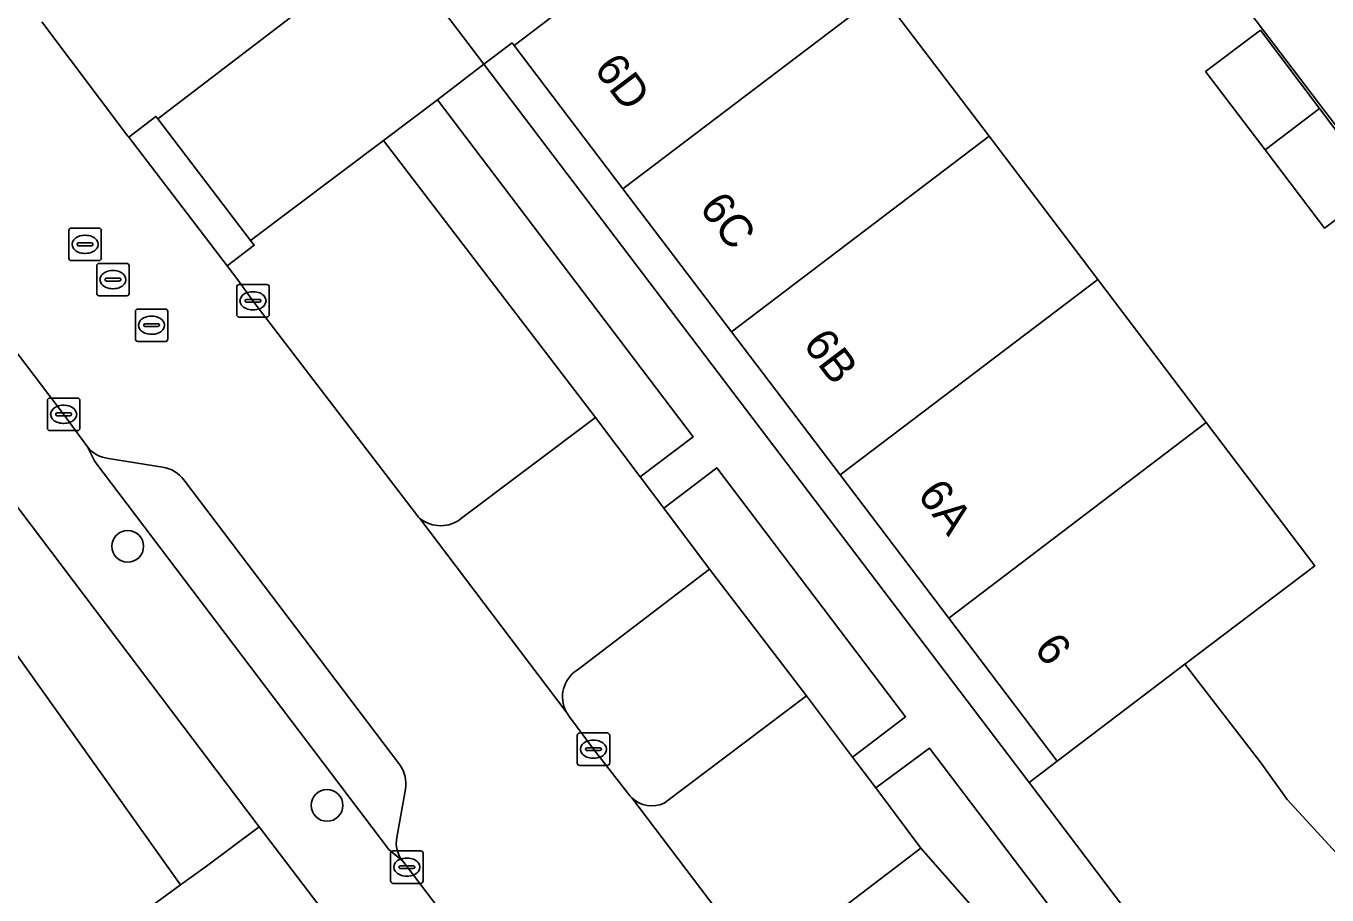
# Model space of a CAD drawing. Extents: x 160023 to 161302, y 384750 to 385707.
# Drawn here: x 160415.94 to 160456.04, y 385390.29 to 385417.09 of the extents above; entities that cross this region are included whole.
import ezdxf

# ---------------------------------------------------------------- set-up
doc = ezdxf.new("R2010")
doc.units = 0
for name, color, linetype in [('IMGEO_Berm_groen', 7, 'Continuous'), ('IMGEO_Boom', 7, 'Continuous'), ('IMGEO_Erf', 7, 'Continuous'), ('IMGEO_Groenvoorziening', 7, 'Continuous'), ('IMGEO_Kolk', 7, 'Continuous'), ('IMGEO_Pand', 7, 'Continuous'), ('IMGEO_Pand_nummerreeks', 7, 'Continuous'), ('IMGEO_Parkeervlak_open', 7, 'Continuous'), ('IMGEO_Rijbaan_lokaal_open', 7, 'Continuous'), ('IMGEO_Rioolput', 7, 'Continuous'), ('IMGEO_Voetpad_open', 7, 'Continuous')]:
    doc.layers.add(name, color=color, linetype=linetype)

msp = doc.modelspace()

# ---------------------------------------------------------------- linework, layer by layer
at = {"layer": 'IMGEO_Berm_groen'}
for points in [[(160416.427, 385417.224), (160419.074, 385413.699), (160419.102, 385413.663), (160419.941, 385414.303), (160419.998, 385414.228), (160424.088, 385417.352), (160420.776, 385421.719)], [(160426.957, 385413.562), (160422.86, 385410.478), (160422.972, 385410.33), (160422.136, 385409.692), (160422.464, 385409.262), (160422.933, 385408.619), (160428.037, 385401.943), (160428.078, 385401.907)], [(160429.363, 385401.912), (160433.493, 385405.02), (160426.957, 385413.562)], [(160440.002, 385396.433), (160437.011, 385400.339), (160432.925, 385397.23)], [(160435.604, 385393.124), (160440.002, 385396.433)], [(160432.693, 385395.792), (160433.43, 385394.791), (160434.49, 385393.432)], [(160448.016, 385386.285), (160445.768, 385389.183), (160443.527, 385391.735), (160439.451, 385388.631)]]:
    msp.add_lwpolyline(points, dxfattribs=at)
for centre, radius, start, end in [((160428.717, 385402.697), 1.016, 231.0089, 309.437), ((160433.454, 385396.407), 0.978, 122.734, 208.1042), ((160433.441, 385396.398), 0.963, 208.0141, 219.0219), ((160435.212, 385393.929), 0.877, 214.5526, 226.7169), ((160435.231, 385393.941), 0.898, 226.3546, 294.5524)]:
    msp.add_arc(centre, radius, start, end, dxfattribs=at)
at = {"layer": 'IMGEO_Boom'}
for centre in [(160419.073, 385401.048), (160425.218, 385393.058)]:
    msp.add_circle(centre, 0.489, dxfattribs=at)
at = {"layer": 'IMGEO_Erf'}
msp.add_lwpolyline([(160462.686, 385405.637), (160445.785, 385427.894), (160438.853, 385422.631), (160438.928, 385422.532), (160442.283, 385418.107), (160445.629, 385413.692), (160448.976, 385409.277), (160452.323, 385404.863), (160455.669, 385400.449), (160451.665, 385397.409), (160454.011, 385394.358), (160454.813, 385393.235), (160456.56, 385391.336)], dxfattribs=at)
msp.add_lwpolyline([(160452.303, 385415.689), (160453.99, 385416.961), (160455.814, 385414.549), (160457.646, 385412.126), (160455.965, 385410.86), (160454.134, 385413.275)], close=True, dxfattribs=at)
at = {"layer": 'IMGEO_Groenvoorziening'}
for points in [[(160428.622, 385414.816), (160426.957, 385413.562), (160433.493, 385405.02), (160434.867, 385403.191), (160436.502, 385404.428)], [(160413.667, 385404.897), (160410.162, 385405.402), (160420.698, 385390.605), (160421.495, 385391.188), (160423.12, 385392.394)], [(160437.228, 385403.471), (160435.596, 385402.221), (160437.011, 385400.339), (160440.002, 385396.433), (160441.417, 385394.547), (160443.052, 385395.794)]]:
    msp.add_lwpolyline(points, close=True, dxfattribs=at)
for points in [[(160410.57, 385394.642), (160412.761, 385391.104), (160415.444, 385386.76), (160420.698, 385390.605), (160410.162, 385405.402)], [(160461.323, 385390.655), (160458.982, 385390.439), (160456.56, 385391.336), (160454.813, 385393.235), (160454.011, 385394.358), (160451.665, 385397.409), (160447.73, 385394.422), (160446.858, 385393.76), (160451.272, 385387.936)], [(160449.813, 385386.882), (160443.788, 385394.824), (160442.13, 385393.596), (160443.527, 385391.735), (160445.768, 385389.183), (160448.016, 385386.285)]]:
    msp.add_lwpolyline(points, dxfattribs=at)
at = {"layer": 'IMGEO_Kolk'}
for p, q in [((160422.432, 385408.193), (160422.432, 385409.045)), ((160422.507, 385409.119), (160423.359, 385409.119)), ((160422.92, 385408.899), (160422.945, 385408.899)), ((160423.433, 385409.045), (160423.433, 385408.193)), ((160422.691, 385408.613), (160422.691, 385408.625)), ((160423.129, 385408.576), (160422.731, 385408.576)), ((160422.734, 385408.662), (160423.132, 385408.662)), ((160423.175, 385408.625), (160423.175, 385408.613)), ((160423.359, 385408.119), (160422.507, 385408.119)), ((160422.943, 385408.339), (160422.918, 385408.339)), ((160416.595, 385404.692), (160416.595, 385405.544)), ((160416.67, 385405.618), (160417.522, 385405.618)), ((160417.083, 385405.398), (160417.108, 385405.398)), ((160417.596, 385405.544), (160417.596, 385404.692)), ((160416.854, 385405.112), (160416.854, 385405.124)), ((160417.292, 385405.075), (160416.894, 385405.075)), ((160416.897, 385405.161), (160417.295, 385405.161)), ((160417.338, 385405.124), (160417.338, 385405.112)), ((160417.522, 385404.618), (160416.67, 385404.618)), ((160417.106, 385404.838), (160417.081, 385404.838)), ((160433.004, 385395.291), (160433.856, 385395.291)), ((160432.929, 385394.365), (160432.929, 385395.217)), ((160433.417, 385395.071), (160433.442, 385395.071)), ((160433.93, 385395.217), (160433.93, 385394.365)), ((160433.188, 385394.785), (160433.188, 385394.797)), ((160433.626, 385394.748), (160433.228, 385394.748)), ((160433.231, 385394.834), (160433.629, 385394.834)), ((160433.44, 385394.511), (160433.415, 385394.511)), ((160433.672, 385394.797), (160433.672, 385394.785)), ((160433.856, 385394.291), (160433.004, 385394.291)), ((160427.25, 385391.654), (160428.102, 385391.654)), ((160427.175, 385390.728), (160427.175, 385391.58)), ((160427.663, 385391.434), (160427.688, 385391.434)), ((160428.176, 385391.58), (160428.176, 385390.728)), ((160427.434, 385391.148), (160427.434, 385391.16)), ((160427.872, 385391.111), (160427.474, 385391.111)), ((160427.477, 385391.197), (160427.875, 385391.197)), ((160427.686, 385390.874), (160427.661, 385390.874)), ((160427.918, 385391.16), (160427.918, 385391.148)), ((160428.102, 385390.654), (160427.25, 385390.654))]:
    msp.add_line(p, q, dxfattribs=at)
for points in [[(160422.432, 385408.193), (160422.432, 385409.045)], [(160422.507, 385409.119), (160423.359, 385409.119)], [(160423.433, 385409.045), (160423.433, 385408.193)], [(160423.359, 385408.119), (160422.507, 385408.119)], [(160416.595, 385404.692), (160416.595, 385405.544)], [(160416.67, 385405.618), (160417.522, 385405.618)], [(160417.596, 385405.544), (160417.596, 385404.692)], [(160417.522, 385404.618), (160416.67, 385404.618)], [(160433.004, 385395.291), (160433.856, 385395.291)], [(160432.929, 385394.365), (160432.929, 385395.217)], [(160433.93, 385395.217), (160433.93, 385394.365)], [(160433.856, 385394.291), (160433.004, 385394.291)], [(160427.25, 385391.654), (160428.102, 385391.654)], [(160427.175, 385390.728), (160427.175, 385391.58)], [(160428.176, 385391.58), (160428.176, 385390.728)], [(160428.102, 385390.654), (160427.25, 385390.654)]]:
    msp.add_lwpolyline(points, dxfattribs=at)
for centre, radius, start, end in [((160422.509, 385409.043), 0.0765, 91.552, 178.448), ((160422.509, 385409.043), 0.0765, 91.552, 178.448), ((160423.357, 385409.043), 0.0765, 1.552, 88.448), ((160423.357, 385409.043), 0.0765, 1.552, 88.448), ((160422.731, 385408.622), 0.0403, 85.8775, 175.7526), ((160422.728, 385408.612), 0.0366, 178.938, 274.7102), ((160423.132, 385408.619), 0.043, 264.8664, 352.4533), ((160423.136, 385408.624), 0.0386, 1.7309, 96.639), ((160422.509, 385408.195), 0.0765, 181.552, 268.448), ((160422.509, 385408.195), 0.0765, 181.552, 268.448), ((160423.357, 385408.195), 0.0765, 271.552, 358.448), ((160423.357, 385408.195), 0.0765, 271.552, 358.448), ((160416.672, 385405.542), 0.0765, 91.552, 178.448), ((160416.672, 385405.542), 0.0765, 91.552, 178.448), ((160417.52, 385405.542), 0.0765, 1.552, 88.448), ((160417.52, 385405.542), 0.0765, 1.552, 88.448), ((160416.894, 385405.121), 0.0403, 85.8775, 175.7526), ((160416.891, 385405.111), 0.0366, 178.938, 274.7102), ((160417.295, 385405.118), 0.043, 264.8664, 352.4533), ((160417.299, 385405.123), 0.0386, 1.7309, 96.639), ((160416.672, 385404.694), 0.0765, 181.552, 268.448), ((160416.672, 385404.694), 0.0765, 181.552, 268.448), ((160417.52, 385404.694), 0.0765, 271.552, 358.448), ((160417.52, 385404.694), 0.0765, 271.552, 358.448), ((160433.006, 385395.215), 0.0765, 91.552, 178.448), ((160433.006, 385395.215), 0.0765, 91.552, 178.448), ((160433.854, 385395.215), 0.0765, 1.552, 88.448), ((160433.854, 385395.215), 0.0765, 1.552, 88.448), ((160433.228, 385394.794), 0.0403, 85.8775, 175.7526), ((160433.225, 385394.784), 0.0366, 178.938, 274.7102), ((160433.629, 385394.791), 0.043, 264.8664, 352.4533), ((160433.633, 385394.796), 0.0386, 1.7309, 96.639), ((160433.006, 385394.367), 0.0765, 181.552, 268.448), ((160433.006, 385394.367), 0.0765, 181.552, 268.448), ((160433.854, 385394.367), 0.0765, 271.552, 358.448), ((160433.854, 385394.367), 0.0765, 271.552, 358.448), ((160427.252, 385391.578), 0.0765, 91.552, 178.448), ((160427.252, 385391.578), 0.0765, 91.552, 178.448), ((160428.1, 385391.578), 0.0765, 1.552, 88.448), ((160428.1, 385391.578), 0.0765, 1.552, 88.448), ((160427.474, 385391.157), 0.0403, 85.8775, 175.7526), ((160427.471, 385391.147), 0.0366, 178.938, 274.7102), ((160427.875, 385391.154), 0.043, 264.8664, 352.4533), ((160427.879, 385391.159), 0.0386, 1.7309, 96.639), ((160427.252, 385390.73), 0.0765, 181.552, 268.448), ((160427.252, 385390.73), 0.0765, 181.552, 268.448), ((160428.1, 385390.73), 0.0765, 271.552, 358.448), ((160428.1, 385390.73), 0.0765, 271.552, 358.448)]:
    msp.add_arc(centre, radius, start, end, dxfattribs=at)
for centre, major_axis, ratio, start_param, end_param in [((160422.919, 385408.619), (-0.387, 0.002), 0.722429, 4.712389, 7.853982), ((160422.944, 385408.619), (-0.39, 0.002), 0.717154, 1.570796, 4.712389), ((160417.082, 385405.118), (-0.387, 0.002), 0.722429, 4.712389, 7.853982), ((160417.107, 385405.118), (-0.39, 0.002), 0.717154, 1.570796, 4.712389), ((160433.416, 385394.791), (-0.387, 0.002), 0.722429, 4.712389, 7.853982), ((160433.441, 385394.791), (-0.39, 0.002), 0.717154, 1.570796, 4.712389), ((160427.662, 385391.154), (-0.387, 0.002), 0.722429, 4.712389, 7.853982), ((160427.687, 385391.154), (-0.39, 0.002), 0.717154, 1.570796, 4.712389)]:
    msp.add_ellipse(centre, major_axis=major_axis, ratio=ratio, start_param=start_param, end_param=end_param, dxfattribs=at)
at = {"layer": 'IMGEO_Pand'}
for points in [[(160442.283, 385418.107), (160438.928, 385422.532), (160430.984, 385416.487), (160434.333, 385412.074)], [(160445.629, 385413.692), (160442.283, 385418.107), (160434.333, 385412.074), (160437.682, 385407.661)], [(160452.303, 385415.689), (160454.134, 385413.275), (160455.814, 385414.549), (160453.99, 385416.961)], [(160455.814, 385414.549), (160454.134, 385413.275), (160455.965, 385410.86), (160457.646, 385412.126)], [(160448.976, 385409.277), (160445.629, 385413.692), (160437.682, 385407.661), (160441.032, 385403.248)], [(160452.323, 385404.863), (160448.976, 385409.277), (160441.032, 385403.248), (160444.381, 385398.835)], [(160455.669, 385400.449), (160452.323, 385404.863), (160444.381, 385398.835), (160447.73, 385394.422), (160451.665, 385397.409)]]:
    msp.add_lwpolyline(points, close=True, dxfattribs=at)
at = {"layer": 'IMGEO_Parkeervlak_open'}
for points in [[(160435.596, 385402.221), (160434.867, 385403.191), (160433.493, 385405.02), (160429.363, 385401.912)], [(160417.826, 385404.12), (160418.053, 385403.664), (160427.123, 385391.698), (160427.549, 385391.338)], [(160420.145, 385403.492), (160418.477, 385403.757)], [(160427.458, 385394.308), (160420.804, 385403.093)], [(160432.925, 385397.23), (160437.011, 385400.339), (160435.596, 385402.221)], [(160428.078, 385401.907), (160432.591, 385395.946)], [(160442.13, 385393.596), (160441.417, 385394.547), (160440.002, 385396.433), (160435.604, 385393.124)], [(160427.367, 385392.067), (160427.634, 385393.558)], [(160434.611, 385393.291), (160439.127, 385387.344)], [(160439.451, 385388.631), (160443.527, 385391.735), (160442.13, 385393.596)]]:
    msp.add_lwpolyline(points, dxfattribs=at)
for centre, radius, start, end in [((160418.574, 385404.696), 0.944, 217.6135, 264.0981), ((160419.966, 385402.452), 1.056, 37.4038, 80.2095), ((160428.717, 385402.697), 1.016, 231.0089, 309.437), ((160433.454, 385396.407), 0.978, 122.734, 208.1042), ((160426.651, 385393.723), 0.997, 350.4769, 35.936), ((160435.231, 385393.941), 0.898, 226.3546, 294.5524), ((160428.248, 385391.9), 0.897, 169.2502, 218.7853)]:
    msp.add_arc(centre, radius, start, end, dxfattribs=at)
at = {"layer": 'IMGEO_Rijbaan_lokaal_open'}
for points in [[(160459.234, 385449.636), (160441.485, 385436.035), (160440.288, 385435.118), (160442.9, 385431.685), (160435.651, 385426.112), (160435.58, 385426.205), (160428.343, 385420.691), (160428.407, 385420.607), (160427.191, 385419.685), (160430.053, 385415.912), (160430.921, 385416.571), (160430.984, 385416.487), (160438.928, 385422.532), (160438.853, 385422.631), (160445.785, 385427.894), (160462.686, 385405.637)], [(160395.237, 385433.967), (160404.713, 385421.447), (160417.096, 385405.118), (160417.826, 385404.12)], [(160432.591, 385395.946), (160428.078, 385401.907), (160428.037, 385401.943), (160422.933, 385408.619), (160422.464, 385409.262), (160422.136, 385409.692), (160419.102, 385413.663), (160419.074, 385413.699), (160416.427, 385417.224)], [(160418.477, 385403.757), (160420.145, 385403.492)], [(160420.804, 385403.093), (160427.458, 385394.308)], [(160434.49, 385393.432), (160433.43, 385394.791), (160432.693, 385395.792)], [(160427.634, 385393.558), (160427.367, 385392.067)], [(160439.127, 385387.344), (160434.611, 385393.291)], [(160427.549, 385391.338), (160436.279, 385379.87)]]:
    msp.add_lwpolyline(points, dxfattribs=at)
for points in [[(160430.053, 385415.912), (160427.191, 385419.685), (160425.752, 385418.623), (160424.088, 385417.352), (160419.998, 385414.228), (160422.86, 385410.478), (160426.957, 385413.562), (160428.622, 385414.816)], [(160419.998, 385414.228), (160419.941, 385414.303), (160419.102, 385413.663), (160422.136, 385409.692), (160422.972, 385410.33), (160422.86, 385410.478)]]:
    msp.add_lwpolyline(points, close=True, dxfattribs=at)
for centre, radius, start, end in [((160418.574, 385404.696), 0.944, 217.6135, 264.0981), ((160419.966, 385402.452), 1.056, 37.4038, 80.2095), ((160433.441, 385396.398), 0.963, 208.0141, 219.0219), ((160426.651, 385393.723), 0.997, 350.4769, 35.936), ((160435.212, 385393.929), 0.877, 214.5526, 226.7169), ((160428.248, 385391.9), 0.897, 169.2502, 218.7853)]:
    msp.add_arc(centre, radius, start, end, dxfattribs=at)
at = {"layer": 'IMGEO_Rioolput'}
for p, q in [((160417.256, 385409.934), (160417.256, 385410.786)), ((160417.331, 385410.86), (160418.183, 385410.86)), ((160417.744, 385410.64), (160417.769, 385410.64)), ((160418.257, 385410.786), (160418.257, 385409.934)), ((160417.515, 385410.354), (160417.515, 385410.366)), ((160417.953, 385410.317), (160417.555, 385410.317)), ((160417.558, 385410.403), (160417.956, 385410.403)), ((160417.999, 385410.366), (160417.999, 385410.354)), ((160418.183, 385409.86), (160417.331, 385409.86)), ((160417.767, 385410.08), (160417.742, 385410.08)), ((160418.115, 385408.846), (160418.115, 385409.698)), ((160418.19, 385409.772), (160419.042, 385409.772)), ((160419.116, 385409.698), (160419.116, 385408.846)), ((160418.417, 385409.315), (160418.815, 385409.315)), ((160418.603, 385409.552), (160418.628, 385409.552)), ((160418.374, 385409.266), (160418.374, 385409.278)), ((160418.812, 385409.229), (160418.414, 385409.229)), ((160418.626, 385408.992), (160418.601, 385408.992)), ((160418.858, 385409.278), (160418.858, 385409.266)), ((160419.042, 385408.772), (160418.19, 385408.772)), ((160419.306, 385407.439), (160419.306, 385408.291)), ((160419.381, 385408.365), (160420.233, 385408.365)), ((160419.794, 385408.145), (160419.819, 385408.145)), ((160420.307, 385408.291), (160420.307, 385407.439)), ((160419.565, 385407.859), (160419.565, 385407.871)), ((160420.003, 385407.822), (160419.605, 385407.822)), ((160419.608, 385407.908), (160420.006, 385407.908)), ((160420.049, 385407.871), (160420.049, 385407.859)), ((160420.233, 385407.365), (160419.381, 385407.365)), ((160419.817, 385407.585), (160419.792, 385407.585))]:
    msp.add_line(p, q, dxfattribs=at)
for points in [[(160417.256, 385409.934), (160417.256, 385410.786)], [(160417.331, 385410.86), (160418.183, 385410.86)], [(160418.257, 385410.786), (160418.257, 385409.934)], [(160418.183, 385409.86), (160417.331, 385409.86)], [(160418.115, 385408.846), (160418.115, 385409.698)], [(160418.19, 385409.772), (160419.042, 385409.772)], [(160419.116, 385409.698), (160419.116, 385408.846)], [(160419.042, 385408.772), (160418.19, 385408.772)], [(160419.306, 385407.439), (160419.306, 385408.291)], [(160419.381, 385408.365), (160420.233, 385408.365)], [(160420.307, 385408.291), (160420.307, 385407.439)], [(160420.233, 385407.365), (160419.381, 385407.365)]]:
    msp.add_lwpolyline(points, dxfattribs=at)
for centre, radius, start, end in [((160417.333, 385410.784), 0.0765, 91.552, 178.448), ((160417.333, 385410.784), 0.0765, 91.552, 178.448), ((160418.181, 385410.784), 0.0765, 1.552, 88.448), ((160418.181, 385410.784), 0.0765, 1.552, 88.448), ((160417.555, 385410.363), 0.0403, 85.8775, 175.7526), ((160417.552, 385410.353), 0.0366, 178.938, 274.7102), ((160417.956, 385410.36), 0.043, 264.8664, 352.4533), ((160417.96, 385410.365), 0.0386, 1.7309, 96.639), ((160417.333, 385409.936), 0.0765, 181.552, 268.448), ((160417.333, 385409.936), 0.0765, 181.552, 268.448), ((160418.192, 385409.696), 0.0765, 91.552, 178.448), ((160418.192, 385409.696), 0.0765, 91.552, 178.448), ((160418.181, 385409.936), 0.0765, 271.552, 358.448), ((160418.181, 385409.936), 0.0765, 271.552, 358.448), ((160419.04, 385409.696), 0.0765, 1.552, 88.448), ((160419.04, 385409.696), 0.0765, 1.552, 88.448), ((160418.414, 385409.275), 0.0403, 85.8775, 175.7526), ((160418.819, 385409.277), 0.0386, 1.7309, 96.639), ((160418.411, 385409.265), 0.0366, 178.938, 274.7102), ((160418.815, 385409.272), 0.043, 264.8664, 352.4533), ((160418.192, 385408.848), 0.0765, 181.552, 268.448), ((160418.192, 385408.848), 0.0765, 181.552, 268.448), ((160419.04, 385408.848), 0.0765, 271.552, 358.448), ((160419.04, 385408.848), 0.0765, 271.552, 358.448), ((160419.383, 385408.289), 0.0765, 91.552, 178.448), ((160419.383, 385408.289), 0.0765, 91.552, 178.448), ((160420.231, 385408.289), 0.0765, 1.552, 88.448), ((160420.231, 385408.289), 0.0765, 1.552, 88.448), ((160419.605, 385407.868), 0.0403, 85.8775, 175.7526), ((160419.602, 385407.858), 0.0366, 178.938, 274.7102), ((160420.006, 385407.865), 0.043, 264.8664, 352.4533), ((160420.01, 385407.87), 0.0386, 1.7309, 96.639), ((160419.383, 385407.441), 0.0765, 181.552, 268.448), ((160419.383, 385407.441), 0.0765, 181.552, 268.448), ((160420.231, 385407.441), 0.0765, 271.552, 358.448), ((160420.231, 385407.441), 0.0765, 271.552, 358.448)]:
    msp.add_arc(centre, radius, start, end, dxfattribs=at)
for centre, major_axis, ratio, start_param, end_param in [((160417.743, 385410.36), (-0.387, 0.002), 0.722429, 4.712389, 7.853982), ((160417.768, 385410.36), (-0.39, 0.002), 0.717154, 1.570796, 4.712389), ((160418.602, 385409.272), (-0.387, 0.002), 0.722429, 4.712389, 7.853982), ((160418.627, 385409.272), (-0.39, 0.002), 0.717154, 1.570796, 4.712389), ((160419.793, 385407.865), (-0.387, 0.002), 0.722429, 4.712389, 7.853982), ((160419.818, 385407.865), (-0.39, 0.002), 0.717154, 1.570796, 4.712389)]:
    msp.add_ellipse(centre, major_axis=major_axis, ratio=ratio, start_param=start_param, end_param=end_param, dxfattribs=at)
at = {"layer": 'IMGEO_Voetpad_open'}
for points in [[(160350.024, 385488.651), (160367.08, 385466.212), (160368.038, 385465.011), (160379.347, 385450.169), (160382.746, 385445.725), (160395.301, 385429.122), (160396.244, 385427.877), (160412.345, 385406.623), (160413.667, 385404.897), (160423.12, 385392.394), (160424.961, 385389.985), (160433.643, 385378.622)], [(160436.279, 385379.87), (160427.549, 385391.338), (160427.123, 385391.698), (160418.053, 385403.664), (160417.826, 385404.12), (160417.096, 385405.118), (160404.713, 385421.447), (160395.237, 385433.967), (160392.454, 385437.463), (160385.787, 385446.27), (160380.916, 385452.746), (160375.389, 385459.902)], [(160446.858, 385393.76), (160430.053, 385415.912), (160428.622, 385414.816), (160436.502, 385404.428), (160434.867, 385403.191), (160435.596, 385402.221), (160437.228, 385403.471), (160443.052, 385395.794), (160441.417, 385394.547), (160442.13, 385393.596), (160443.788, 385394.824), (160449.813, 385386.882)], [(160451.272, 385387.936), (160446.858, 385393.76)], [(160419.236, 385385.778), (160422.545, 385388.209), (160424.961, 385389.985), (160423.12, 385392.394), (160421.495, 385391.188), (160420.698, 385390.605), (160415.444, 385386.76), (160414.213, 385385.844), (160396.544, 385372.858), (160394.098, 385371.063), (160390.823, 385368.666)]]:
    msp.add_lwpolyline(points, dxfattribs=at)
msp.add_lwpolyline([(160437.682, 385407.661), (160434.333, 385412.074), (160430.984, 385416.487), (160430.921, 385416.571), (160430.053, 385415.912), (160446.858, 385393.76), (160447.73, 385394.422), (160444.381, 385398.835), (160441.032, 385403.248)], close=True, dxfattribs=at)

# ---------------------------------------------------------------- texts
at = {"layer": 'IMGEO_Pand_nummerreeks'}
for s, p in [('6D', (160433.418, 385415.761)), ('6C', (160436.667, 385411.48)), ('6B', (160439.863, 385407.269)), ('6A', (160443.388, 385402.625)), ('6', (160446.984, 385397.885))]:
    msp.add_text(s, height=1, rotation=307.1962, dxfattribs=at).set_placement(p)

doc.saveas('drawing.dxf')
